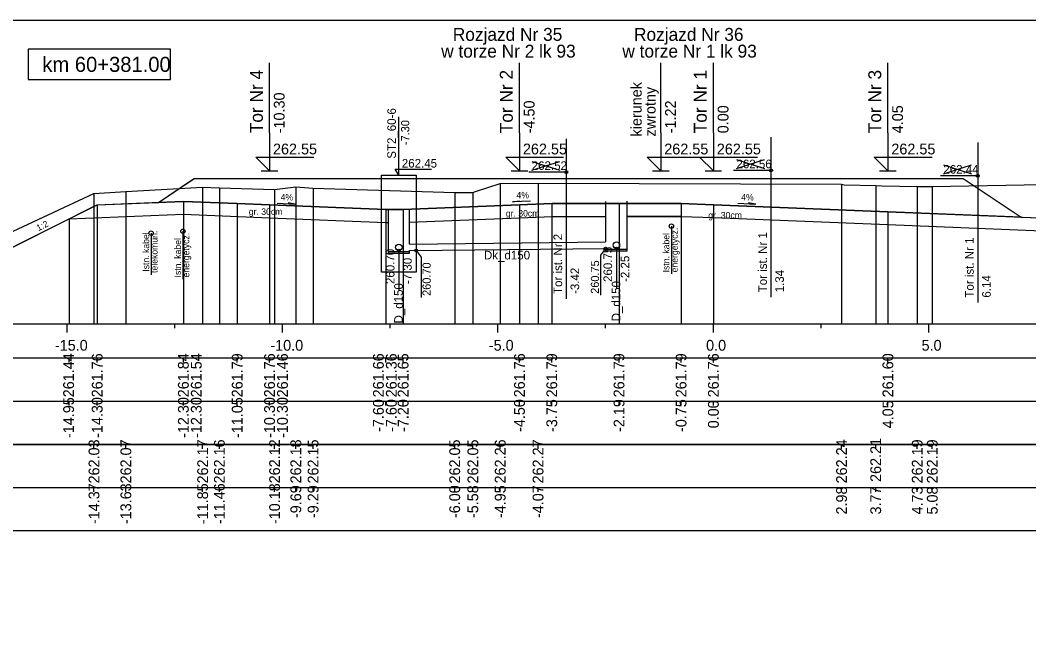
# Model space of a CAD drawing. Extents: x 6516023 to 6560129, y 5513077 to 5529206.
# Drawn here: x 6518359.13 to 6518382.53, y 5514532.41 to 5514546.66 of the extents above; entities that cross this region are included whole.
import ezdxf

# ---------------------------------------------------------------- set-up
doc = ezdxf.new("R2010")
doc.units = 0
for name, color, linetype in [('IR_default', 7, 'Continuous'), ('TOR_PRZEK_P-kable', 7, 'Continuous'), ('TOR_PRZEK_P-komponent', 7, 'Continuous'), ('TOR_PRZEK_P-odwodnienie', 7, 'Continuous'), ('TOR_PRZEK_P-opisy', 7, 'Continuous'), ('TOR_PRZEK_P-tabelka istniejace', 7, 'Continuous'), ('TOR_PRZEK_P-tabelka projektowane', 7, 'Continuous'), ('TOR_PRZEK_P-teren istniejacy', 7, 'Continuous'), ('TOR_PRZEK_P-tory istniejace', 7, 'Continuous'), ('TOR_PRZEK_P-tory projektowane', 7, 'Continuous'), ('TOR_PRZEK_P-uklad odniesienia', 7, 'Continuous'), ('TOR_PRZEK_P-warstwa ochronna I', 7, 'Continuous'), ('TOR_PRZEK_P-warstwa ochronna II', 7, 'Continuous'), ('TOR_RAMKI-ramka+tabelka 1', 7, 'Continuous')]:
    doc.layers.add(name, color=color, linetype=linetype)

msp = doc.modelspace()

# ---------------------------------------------------------------- linework, layer by layer
at = {"layer": 'IR_default'}
msp.add_lwpolyline([(6518358.171, 5514540.999), (6518359.859, 5514541.843), (6518360.043, 5514541.935), (6518360.826, 5514542.326), (6518360.913, 5514542.369), (6518362.191, 5514542.42), (6518362.333, 5514542.426), (6518363.08, 5514542.924), (6518363.163, 5514542.979), (6518366.663, 5514542.979), (6518366.893, 5514542.979), (6518368.963, 5514542.979), (6518369.313, 5514542.979), (6518372.463, 5514542.979), (6518372.563, 5514542.979), (6518373.463, 5514542.979), (6518373.813, 5514542.979), (6518376.963, 5514542.979), (6518377.018, 5514542.979), (6518377.513, 5514542.979), (6518381.013, 5514542.979), (6518382.22, 5514542.174), (6518382.354, 5514542.084), (6518383.442, 5514542.041)], dxfattribs=at)
at = {"layer": 'TOR_PRZEK_P-kable'}
for p, q in [((6518362.165, 5514541.713), (6518362.165, 5514540.739)), ((6518362.903, 5514541.755), (6518362.903, 5514540.645)), ((6518374.238, 5514541.873), (6518374.238, 5514540.763))]:
    msp.add_line(p, q, dxfattribs=at)
for centre in [(6518362.165, 5514541.713), (6518362.903, 5514541.755), (6518374.238, 5514541.873)]:
    msp.add_circle(centre, 0.05, dxfattribs=at)
at = {"layer": 'TOR_PRZEK_P-komponent'}
msp.add_lwpolyline([(6518363.163, 5514542.979), (6518366.663, 5514542.979), (6518368.963, 5514542.979), (6518372.463, 5514542.979), (6518373.463, 5514542.979), (6518376.963, 5514542.979), (6518377.513, 5514542.979), (6518381.013, 5514542.979), (6518382.354, 5514542.084), (6518379.263, 5514542.208), (6518375.213, 5514542.37), (6518374.463, 5514542.4), (6518373.018, 5514542.398), (6518371.463, 5514542.396), (6518370.713, 5514542.366), (6518368.013, 5514542.258), (6518367.613, 5514542.261), (6518364.913, 5514542.369), (6518364.163, 5514542.399), (6518362.913, 5514542.449), (6518362.333, 5514542.426)], close=True, dxfattribs=at)
at = {"layer": 'TOR_PRZEK_P-odwodnienie'}
for p, q in [((6518367.913, 5514543.059), (6518367.913, 5514544.409)), ((6518367.913, 5514543.059), (6518367.83, 5514543.197)), ((6518367.83, 5514543.197), (6518368.67, 5514543.197)), ((6518368.161, 5514541.456), (6518372.713, 5514541.506)), ((6518367.913, 5514541.306), (6518367.913, 5514540.371)), ((6518368.163, 5514541.306), (6518372.713, 5514541.356)), ((6518372.963, 5514541.356), (6518372.963, 5514540.421))]:
    msp.add_line(p, q, dxfattribs=at)
for points in [[(6518367.513, 5514541.305), (6518367.513, 5514543.059), (6518368.313, 5514543.059), (6518368.313, 5514540.806), (6518367.513, 5514540.806), (6518367.513, 5514541.305)], [(6518372.713, 5514541.356), (6518372.713, 5514541.296), (6518373.213, 5514541.296), (6518373.213, 5514542.45)], [(6518372.713, 5514542.446), (6518372.713, 5514541.506)], [(6518367.663, 5514542.261), (6518367.663, 5514541.246), (6518368.163, 5514541.246), (6518368.163, 5514541.306)], [(6518368.163, 5514541.456), (6518368.163, 5514542.264)], [(6518367.663, 5514541.286), (6518368.163, 5514541.286)], [(6518368.313, 5514541.308), (6518368.435, 5514541.154), (6518368.435, 5514540.218)], [(6518372.713, 5514541.356), (6518372.591, 5514541.202), (6518372.591, 5514540.267)], [(6518372.713, 5514541.336), (6518373.213, 5514541.336)]]:
    msp.add_lwpolyline(points, dxfattribs=at)
for centre, radius in [((6518372.963, 5514541.431), 0.075), ((6518367.913, 5514541.381), 0.075), ((6518367.913, 5514541.306), 0.03), ((6518368.313, 5514541.308), 0.03), ((6518372.713, 5514541.356), 0.03), ((6518372.963, 5514541.356), 0.03)]:
    msp.add_circle(centre, radius, dxfattribs=at)
at = {"layer": 'TOR_PRZEK_P-opisy'}
for points in [[(6518370.967, 5514542.454), (6518370.549, 5514542.435), (6518370.717, 5514542.463)], [(6518365.091, 5514542.403), (6518365.509, 5514542.384), (6518365.342, 5514542.412)], [(6518375.78, 5514542.403), (6518376.198, 5514542.384), (6518376.03, 5514542.412)]]:
    msp.add_lwpolyline(points, dxfattribs=at)
at = {"layer": 'TOR_PRZEK_P-tabelka istniejace'}
for p, q in [((6518360.839, 5514536.706), (6518360.839, 5514536.806)), ((6518361.579, 5514536.706), (6518361.579, 5514536.806)), ((6518363.361, 5514536.706), (6518363.361, 5514536.806)), ((6518363.749, 5514536.706), (6518363.749, 5514536.806)), ((6518365.031, 5514536.706), (6518365.031, 5514536.806)), ((6518365.523, 5514536.706), (6518365.523, 5514536.806)), ((6518365.924, 5514536.706), (6518365.924, 5514536.806)), ((6518369.21, 5514536.706), (6518369.21, 5514536.806)), ((6518369.632, 5514536.706), (6518369.632, 5514536.806)), ((6518370.266, 5514536.706), (6518370.266, 5514536.806)), ((6518371.144, 5514536.706), (6518371.144, 5514536.806)), ((6518378.188, 5514536.706), (6518378.188, 5514536.806)), ((6518378.98, 5514536.706), (6518378.98, 5514536.806)), ((6518379.944, 5514536.706), (6518379.944, 5514536.806)), ((6518380.293, 5514536.706), (6518380.293, 5514536.806)), ((6518339.163, 5514535.806), (6518402.963, 5514535.806)), ((6518360.839, 5514535.706), (6518360.839, 5514535.806)), ((6518361.579, 5514535.706), (6518361.579, 5514535.806)), ((6518363.361, 5514535.706), (6518363.361, 5514535.806)), ((6518363.749, 5514535.706), (6518363.749, 5514535.806)), ((6518365.031, 5514535.706), (6518365.031, 5514535.806)), ((6518365.523, 5514535.706), (6518365.523, 5514535.806)), ((6518365.924, 5514535.706), (6518365.924, 5514535.806)), ((6518369.21, 5514535.706), (6518369.21, 5514535.806)), ((6518369.632, 5514535.706), (6518369.632, 5514535.806)), ((6518370.266, 5514535.706), (6518370.266, 5514535.806)), ((6518371.144, 5514535.706), (6518371.144, 5514535.806)), ((6518378.188, 5514535.706), (6518378.188, 5514535.806)), ((6518378.98, 5514535.706), (6518378.98, 5514535.806)), ((6518379.944, 5514535.706), (6518379.944, 5514535.806)), ((6518380.293, 5514535.706), (6518380.293, 5514535.806))]:
    msp.add_line(p, q, dxfattribs=at)
for points in [[(6518361.579, 5514542.679), (6518361.579, 5514539.806), (6518361.579, 5514539.676), (6518361.579, 5514539.606)], [(6518363.361, 5514542.781), (6518363.361, 5514539.806), (6518363.361, 5514539.676), (6518363.361, 5514539.606)], [(6518363.749, 5514542.765), (6518363.749, 5514539.806), (6518363.749, 5514539.676), (6518363.749, 5514539.606)], [(6518365.031, 5514542.726), (6518365.031, 5514539.806), (6518365.031, 5514539.676), (6518365.031, 5514539.606)], [(6518365.523, 5514542.788), (6518365.523, 5514539.806), (6518365.523, 5514539.676), (6518365.523, 5514539.606)], [(6518365.924, 5514542.752), (6518365.924, 5514539.806), (6518365.924, 5514539.676), (6518365.924, 5514539.606)], [(6518369.21, 5514542.653), (6518369.21, 5514539.806), (6518369.21, 5514539.676), (6518369.21, 5514539.606)], [(6518369.632, 5514542.653), (6518369.632, 5514539.806), (6518369.632, 5514539.676), (6518369.632, 5514539.606)], [(6518370.266, 5514542.863), (6518370.266, 5514539.806), (6518370.266, 5514539.676), (6518370.266, 5514539.606)], [(6518371.144, 5514542.874), (6518371.144, 5514539.806), (6518371.144, 5514539.676), (6518371.144, 5514539.606)], [(6518378.188, 5514542.848), (6518378.188, 5514539.806), (6518378.188, 5514539.676), (6518378.188, 5514539.606)], [(6518378.98, 5514542.814), (6518378.98, 5514539.806), (6518378.98, 5514539.676), (6518378.98, 5514539.606)], [(6518379.944, 5514542.792), (6518379.944, 5514539.806), (6518379.944, 5514539.676), (6518379.944, 5514539.606)], [(6518380.293, 5514542.791), (6518380.293, 5514539.806), (6518380.293, 5514539.676), (6518380.293, 5514539.606)], [(6518360.839, 5514542.631), (6518360.839, 5514539.806), (6518360.839, 5514539.676), (6518360.839, 5514539.606)]]:
    msp.add_lwpolyline(points, dxfattribs=at)
msp.add_lwpolyline([(6518339.163, 5514536.806), (6518339.163, 5514534.806), (6518402.963, 5514534.806), (6518402.963, 5514536.806)], close=True, dxfattribs=at)
at = {"layer": 'TOR_PRZEK_P-tabelka projektowane'}
for p, q in [((6518360.261, 5514538.706), (6518360.261, 5514538.806)), ((6518360.913, 5514538.706), (6518360.913, 5514538.806)), ((6518362.913, 5514538.706), (6518362.913, 5514538.806)), ((6518362.913, 5514538.706), (6518362.913, 5514538.806)), ((6518364.163, 5514538.706), (6518364.163, 5514538.806)), ((6518364.913, 5514538.706), (6518364.913, 5514538.806)), ((6518364.913, 5514538.706), (6518364.913, 5514538.806)), ((6518367.613, 5514538.706), (6518367.613, 5514538.806)), ((6518367.613, 5514538.706), (6518367.613, 5514538.806)), ((6518368.013, 5514538.706), (6518368.013, 5514538.806)), ((6518370.713, 5514538.706), (6518370.713, 5514538.806)), ((6518371.463, 5514538.706), (6518371.463, 5514538.806)), ((6518373.023, 5514538.706), (6518373.023, 5514538.806)), ((6518374.463, 5514538.706), (6518374.463, 5514538.806)), ((6518375.213, 5514538.706), (6518375.213, 5514538.806)), ((6518379.263, 5514538.706), (6518379.263, 5514538.806)), ((6518339.163, 5514537.806), (6518402.963, 5514537.806)), ((6518360.261, 5514537.706), (6518360.261, 5514537.806)), ((6518360.913, 5514537.706), (6518360.913, 5514537.806)), ((6518362.913, 5514537.706), (6518362.913, 5514537.806)), ((6518362.913, 5514537.706), (6518362.913, 5514537.806)), ((6518364.163, 5514537.706), (6518364.163, 5514537.806)), ((6518364.913, 5514537.706), (6518364.913, 5514537.806)), ((6518364.913, 5514537.706), (6518364.913, 5514537.806)), ((6518367.613, 5514537.706), (6518367.613, 5514537.806)), ((6518367.613, 5514537.706), (6518367.613, 5514537.806)), ((6518368.013, 5514537.706), (6518368.013, 5514537.806)), ((6518370.713, 5514537.706), (6518370.713, 5514537.806)), ((6518371.463, 5514537.706), (6518371.463, 5514537.806)), ((6518373.023, 5514537.706), (6518373.023, 5514537.806)), ((6518374.463, 5514537.706), (6518374.463, 5514537.806)), ((6518375.213, 5514537.706), (6518375.213, 5514537.806)), ((6518379.263, 5514537.706), (6518379.263, 5514537.806))]:
    msp.add_line(p, q, dxfattribs=at)
for points in [[(6518362.913, 5514542.449), (6518362.913, 5514539.806), (6518362.913, 5514539.676), (6518362.913, 5514539.606)], [(6518360.913, 5514542.369), (6518360.913, 5514539.806), (6518360.913, 5514539.676), (6518360.913, 5514539.606)], [(6518364.163, 5514542.399), (6518364.163, 5514539.806), (6518364.163, 5514539.676), (6518364.163, 5514539.606)], [(6518364.913, 5514542.369), (6518364.913, 5514539.806), (6518364.913, 5514539.676), (6518364.913, 5514539.606)], [(6518367.613, 5514542.261), (6518367.613, 5514539.806), (6518367.613, 5514539.676), (6518367.613, 5514539.606)], [(6518368.013, 5514542.258), (6518368.013, 5514539.806), (6518368.013, 5514539.676), (6518368.013, 5514539.606)], [(6518370.713, 5514542.366), (6518370.713, 5514539.806), (6518370.713, 5514539.676), (6518370.713, 5514539.606)], [(6518371.463, 5514542.396), (6518371.463, 5514539.806), (6518371.463, 5514539.676), (6518371.463, 5514539.606)], [(6518373.023, 5514542.398), (6518373.023, 5514539.806), (6518373.023, 5514539.676), (6518373.023, 5514539.606)], [(6518374.463, 5514542.4), (6518374.463, 5514539.806), (6518374.463, 5514539.676), (6518374.463, 5514539.606)], [(6518375.213, 5514542.37), (6518375.213, 5514539.806), (6518375.213, 5514539.676), (6518375.213, 5514539.606)], [(6518379.263, 5514542.208), (6518379.263, 5514539.806), (6518379.263, 5514539.676), (6518379.263, 5514539.606)], [(6518360.261, 5514542.043), (6518360.261, 5514539.806), (6518360.261, 5514539.676), (6518360.261, 5514539.606)], [(6518362.913, 5514542.149), (6518362.913, 5514539.806), (6518362.913, 5514539.676), (6518362.913, 5514539.606)], [(6518364.913, 5514542.069), (6518364.913, 5514539.806), (6518364.913, 5514539.676), (6518364.913, 5514539.606)], [(6518367.613, 5514541.961), (6518367.613, 5514539.806), (6518367.613, 5514539.676), (6518367.613, 5514539.606)]]:
    msp.add_lwpolyline(points, dxfattribs=at)
msp.add_lwpolyline([(6518339.163, 5514538.806), (6518339.163, 5514536.806), (6518402.963, 5514536.806), (6518402.963, 5514538.806)], close=True, dxfattribs=at)
at = {"layer": 'TOR_PRZEK_P-teren istniejacy'}
msp.add_lwpolyline([(6518358.961, 5514541.755), (6518360.839, 5514542.631), (6518361.579, 5514542.679), (6518363.361, 5514542.781), (6518363.749, 5514542.765), (6518365.031, 5514542.726), (6518365.523, 5514542.788), (6518365.924, 5514542.752), (6518369.21, 5514542.653), (6518369.632, 5514542.653), (6518369.69, 5514542.678), (6518370.266, 5514542.863), (6518371.144, 5514542.874), (6518378.188, 5514542.848), (6518378.247, 5514542.834), (6518378.98, 5514542.814), (6518379.122, 5514542.812), (6518379.944, 5514542.792), (6518380.293, 5514542.791), (6518382.849, 5514542.838)], dxfattribs=at)
at = {"layer": 'TOR_PRZEK_P-tory istniejace'}
for p, q in [((6518371.797, 5514543.903), (6518371.797, 5514540.183)), ((6518376.548, 5514543.943), (6518376.548, 5514540.222)), ((6518381.349, 5514543.819), (6518381.349, 5514540.098)), ((6518370.998, 5514543.175), (6518371.65, 5514543.378)), ((6518370.998, 5514543.378), (6518371.65, 5514543.175)), ((6518375.749, 5514543.215), (6518376.401, 5514543.417)), ((6518375.749, 5514543.417), (6518376.401, 5514543.215)), ((6518371.798, 5514543.128), (6518370.932, 5514543.128)), ((6518376.549, 5514543.167), (6518375.683, 5514543.167)), ((6518380.55, 5514543.09), (6518381.202, 5514543.293)), ((6518380.55, 5514543.293), (6518381.202, 5514543.09)), ((6518381.35, 5514543.043), (6518380.484, 5514543.043))]:
    msp.add_line(p, q, dxfattribs=at)
for centre in [(6518371.798, 5514543.128), (6518376.549, 5514543.167), (6518381.35, 5514543.043)]:
    msp.add_circle(centre, 0.035, dxfattribs=at)
at = {"layer": 'TOR_PRZEK_P-tory projektowane'}
for p, q in [((6518364.913, 5514544.037), (6518364.913, 5514545.669)), ((6518370.713, 5514544.037), (6518370.713, 5514545.669)), ((6518373.993, 5514544.037), (6518373.993, 5514545.669)), ((6518375.213, 5514544.037), (6518375.213, 5514545.669)), ((6518379.263, 5514544.036), (6518379.263, 5514545.668)), ((6518364.913, 5514544.037), (6518364.913, 5514543.159)), ((6518370.713, 5514544.037), (6518370.713, 5514543.159)), ((6518373.993, 5514544.037), (6518373.993, 5514543.159)), ((6518375.213, 5514544.037), (6518375.213, 5514543.159)), ((6518379.263, 5514544.036), (6518379.263, 5514543.159)), ((6518364.913, 5514543.159), (6518364.594, 5514543.478)), ((6518364.594, 5514543.478), (6518365.938, 5514543.478)), ((6518370.713, 5514543.159), (6518370.394, 5514543.478)), ((6518370.394, 5514543.478), (6518371.738, 5514543.478)), ((6518373.993, 5514543.159), (6518373.674, 5514543.478)), ((6518373.674, 5514543.478), (6518375.018, 5514543.478)), ((6518375.213, 5514543.159), (6518374.894, 5514543.478)), ((6518374.894, 5514543.478), (6518376.238, 5514543.478)), ((6518379.263, 5514543.159), (6518378.944, 5514543.478)), ((6518378.944, 5514543.478), (6518380.288, 5514543.478)), ((6518364.721, 5514543.159), (6518365.105, 5514543.159)), ((6518370.521, 5514543.159), (6518370.905, 5514543.159)), ((6518373.801, 5514543.159), (6518374.185, 5514543.159)), ((6518375.021, 5514543.159), (6518375.405, 5514543.159)), ((6518379.071, 5514543.159), (6518379.455, 5514543.159))]:
    msp.add_line(p, q, dxfattribs=at)
at = {"layer": 'TOR_PRZEK_P-uklad odniesienia'}
for p, q in [((6518342.963, 5514539.606), (6518402.963, 5514539.606)), ((6518360.213, 5514539.406), (6518360.213, 5514539.606)), ((6518362.713, 5514539.506), (6518362.713, 5514539.606)), ((6518365.213, 5514539.406), (6518365.213, 5514539.606)), ((6518367.713, 5514539.506), (6518367.713, 5514539.606)), ((6518370.213, 5514539.406), (6518370.213, 5514539.606)), ((6518372.713, 5514539.506), (6518372.713, 5514539.606)), ((6518375.213, 5514539.406), (6518375.213, 5514539.606)), ((6518377.713, 5514539.506), (6518377.713, 5514539.606)), ((6518380.213, 5514539.406), (6518380.213, 5514539.606))]:
    msp.add_line(p, q, dxfattribs=at)
msp.add_lwpolyline([(6518362.613, 5514545.98), (6518359.313, 5514545.98), (6518359.313, 5514545.28), (6518362.613, 5514545.28)], close=True, dxfattribs=at)
at = {"layer": 'TOR_PRZEK_P-warstwa ochronna I'}
for points in [[(6518360.261, 5514542.043), (6518362.913, 5514542.149), (6518364.913, 5514542.069), (6518367.613, 5514541.961), (6518367.663, 5514541.961)], [(6518368.163, 5514541.964), (6518370.713, 5514542.066), (6518371.476, 5514542.096), (6518372.713, 5514542.098)], [(6518374.451, 5514542.101), (6518373.213, 5514542.099), (6518374.463, 5514542.1), (6518375.213, 5514542.07), (6518379.263, 5514541.908), (6518384.156, 5514541.712)]]:
    msp.add_lwpolyline(points, dxfattribs=at)
at = {"layer": 'TOR_PRZEK_P-warstwa ochronna II'}
msp.add_lwpolyline([(6518357.077, 5514541.461), (6518357.771, 5514540.999), (6518358.171, 5514540.999), (6518360.913, 5514542.369), (6518362.913, 5514542.449), (6518364.163, 5514542.399), (6518364.913, 5514542.369), (6518367.613, 5514542.261), (6518368.013, 5514542.258), (6518370.713, 5514542.366), (6518371.463, 5514542.396), (6518373.023, 5514542.398), (6518374.463, 5514542.4), (6518375.213, 5514542.37), (6518379.263, 5514542.208), (6518383.563, 5514542.036), (6518385.281, 5514541.098), (6518385.681, 5514541.098), (6518386.446, 5514541.608), (6518390.943, 5514541.778)], dxfattribs=at)
at = {"layer": 'TOR_RAMKI-ramka+tabelka 1'}
msp.add_lwpolyline([(6518269.513, 5514546.656), (6518517.013, 5514546.656), (6518517.013, 5514518.156), (6518269.513, 5514518.156)], close=True, dxfattribs=at)

# ---------------------------------------------------------------- texts
at = {"layer": 'TOR_PRZEK_P-kable'}
for s, height, p in [('Istn. kabel', 0.14999, (6518362.12, 5514540.815)), ('telekomun.', 0.15, (6518362.314, 5514540.787)), ('energetycz.', 0.14999, (6518374.387, 5514540.8)), ('Istn. kabel', 0.14999, (6518362.858, 5514540.681)), ('energetycz.', 0.14999, (6518363.052, 5514540.681)), ('Istn. kabel', 0.14999, (6518374.193, 5514540.8))]:
    msp.add_text(s, height=height, rotation=90.0511, dxfattribs=at).set_placement(p)
at = {"layer": 'TOR_PRZEK_P-odwodnienie'}
for s, height, rotation, p in [('ST2_60-6', 0.2, 90, (6518367.846, 5514543.438)), ('-7.30', 0.19, 90, (6518368.156, 5514543.757)), ('260.70', 0.2, 90, (6518367.813, 5514540.528)), ('Dk_d150', 0.2, 360, (6518369.889, 5514541.1)), ('260.75', 0.2, 90, (6518372.863, 5514540.578)), ('-7.30', 0.2, 90, (6518368.213, 5514540.528)), ('260.70', 0.19, 90, (6518368.653, 5514540.254)), ('260.75', 0.19, 90, (6518372.56, 5514540.302)), ('-2.25', 0.2, 90, (6518373.263, 5514540.578)), ('D_d150', 0.2, 90, (6518373.055, 5514539.663)), ('D_d150', 0.2, 90, (6518368.005, 5514539.613))]:
    msp.add_text(s, height=height, rotation=rotation, dxfattribs=at).set_placement(p)
msp.add_text('262.45', height=0.2, dxfattribs=at).set_placement((6518367.983, 5514543.233))
at = {"layer": 'TOR_PRZEK_P-opisy'}
for s, rotation, p in [('4%', 0.1515, (6518370.644, 5514542.519)), ('4%', 359.8485, (6518365.171, 5514542.469)), ('4%', 359.8485, (6518375.859, 5514542.469)), ('1:2', 27.0701, (6518359.55, 5514541.753))]:
    msp.add_text(s, height=0.15, rotation=rotation, dxfattribs=at).set_placement(p)
at = {"layer": 'TOR_PRZEK_P-tabelka istniejace'}
for s, p in [('262.03', (6518360.964, 5514535.898)), ('262.07', (6518361.704, 5514535.898)), ('262.17', (6518363.486, 5514535.898)), ('262.16', (6518363.874, 5514535.898)), ('262.12', (6518365.156, 5514535.9)), ('262.18', (6518365.648, 5514535.898)), ('262.15', (6518366.049, 5514535.897)), ('262.05', (6518369.335, 5514535.897)), ('262.05', (6518369.757, 5514535.897)), ('262.26', (6518370.391, 5514535.898)), ('262.27', (6518371.269, 5514535.898)), ('262.24', (6518378.313, 5514535.899)), ('262.21', (6518379.105, 5514535.933)), ('262.19', (6518380.069, 5514535.898)), ('262.19', (6518380.418, 5514535.898)), ('-14.37', (6518360.964, 5514534.955)), ('-13.63', (6518361.704, 5514534.954)), ('-11.85', (6518363.486, 5514534.953)), ('-11.46', (6518363.874, 5514534.954)), ('-10.18', (6518365.156, 5514534.954)), ('-9.69', (6518365.648, 5514535.094)), ('-9.29', (6518366.049, 5514535.094)), ('-6.00', (6518369.335, 5514535.094)), ('-5.58', (6518369.757, 5514535.094)), ('-4.95', (6518370.391, 5514535.093)), ('-4.07', (6518371.269, 5514535.094)), ('2.98', (6518378.313, 5514535.177)), ('3.77', (6518379.105, 5514535.178)), ('4.73', (6518380.069, 5514535.178)), ('5.08', (6518380.418, 5514535.177))]:
    msp.add_text(s, height=0.25, rotation=90, dxfattribs=at).set_placement(p)
at = {"layer": 'TOR_PRZEK_P-tabelka projektowane'}
for s, p in [('261.44', (6518360.375, 5514537.899)), ('261.76', (6518361.038, 5514537.898)), ('261.84', (6518363.038, 5514537.899)), ('261.54', (6518363.338, 5514537.899)), ('261.79', (6518364.288, 5514537.898)), ('261.76', (6518365.038, 5514537.898)), ('261.46', (6518365.338, 5514537.898)), ('261.66', (6518367.564, 5514537.898)), ('261.36', (6518367.864, 5514537.898)), ('261.65', (6518368.138, 5514537.897)), ('261.76', (6518370.838, 5514537.898)), ('261.79', (6518371.588, 5514537.898)), ('261.79', (6518373.148, 5514537.898)), ('261.79', (6518374.588, 5514537.898)), ('261.76', (6518375.338, 5514537.898)), ('261.60', (6518379.388, 5514537.898)), ('-14.95', (6518360.375, 5514536.953)), ('-14.30', (6518361.038, 5514536.955)), ('-12.30', (6518363.038, 5514536.955)), ('-12.30', (6518363.338, 5514536.955)), ('-11.05', (6518364.288, 5514536.953)), ('-10.30', (6518365.038, 5514536.955)), ('-10.30', (6518365.338, 5514536.955)), ('-7.60', (6518367.564, 5514537.094)), ('-7.60', (6518367.864, 5514537.094)), ('-7.20', (6518368.138, 5514537.094)), ('-4.50', (6518370.838, 5514537.094)), ('-3.75', (6518371.588, 5514537.093)), ('-2.19', (6518373.148, 5514537.094)), ('-0.75', (6518374.588, 5514537.093)), ('0.00', (6518375.338, 5514537.178)), ('4.05', (6518379.388, 5514537.177))]:
    msp.add_text(s, height=0.25, rotation=90, dxfattribs=at).set_placement(p)
at = {"layer": 'TOR_PRZEK_P-tory istniejace'}
for s, p in [('262.52', (6518370.998, 5514543.178)), ('262.56', (6518375.749, 5514543.217)), ('262.44', (6518380.55, 5514543.093))]:
    msp.add_text(s, height=0.2, dxfattribs=at).set_placement(p)
for s, rotation, p in [('Tor ist. Nr 1', 90.0511, (6518376.455, 5514540.337)), ('Tor ist. Nr 2', 90.0511, (6518371.704, 5514540.298)), ('Tor ist. Nr 1', 90.0511, (6518381.256, 5514540.213)), ('-3.42', 90, (6518372.098, 5514540.298)), ('1.34', 90, (6518376.849, 5514540.337)), ('6.14', 90, (6518381.65, 5514540.213))]:
    msp.add_text(s, height=0.2, rotation=rotation, dxfattribs=at).set_placement(p)
at = {"layer": 'TOR_PRZEK_P-tory projektowane'}
for s, height, rotation, p in [('Rozjazd Nr 35', 0.3, 360, (6518369.166, 5514546.176)), ('Rozjazd Nr 36', 0.3, 360, (6518373.371, 5514546.176)), ('w torze Nr 2 lk 93', 0.3, 360, (6518368.896, 5514545.787)), ('w torze Nr 1 lk 93', 0.3, 360, (6518373.1, 5514545.787)), ('Tor Nr 4', 0.3, 90, (6518364.758, 5514544.031)), ('Tor Nr 2', 0.3, 90, (6518370.558, 5514544.03)), ('Tor Nr 1', 0.3, 90, (6518375.058, 5514544.03)), ('Tor Nr 3', 0.3, 90, (6518379.108, 5514544.03)), ('kierunek', 0.25, 90, (6518373.549, 5514543.955)), ('zwrotny', 0.25, 90, (6518373.872, 5514543.955)), ('-10.30', 0.25, 90, (6518365.263, 5514544.029)), ('-4.50', 0.25, 90, (6518371.063, 5514544.029)), ('-1.22', 0.25, 90, (6518374.343, 5514544.029)), ('0.00', 0.25, 90, (6518375.563, 5514544.029)), ('4.05', 0.25, 90, (6518379.613, 5514544.029))]:
    msp.add_text(s, height=height, rotation=rotation, dxfattribs=at).set_placement(p)
for p in [(6518364.993, 5514543.539), (6518370.793, 5514543.539), (6518374.073, 5514543.539), (6518375.293, 5514543.539), (6518379.343, 5514543.539)]:
    msp.add_text('262.55', height=0.25, dxfattribs=at).set_placement(p)
at = {"layer": 'TOR_PRZEK_P-uklad odniesienia'}
for s, height, p in [('km 60+381.00', 0.35, (6518359.641, 5514545.455)), ('-15.0', 0.25, (6518359.932, 5514538.981)), ('-10.0', 0.25, (6518364.932, 5514538.981)), ('-5.0', 0.25, (6518370.002, 5514538.981)), ('0.0', 0.25, (6518375.044, 5514538.981)), ('5.0', 0.25, (6518380.044, 5514538.981))]:
    msp.add_text(s, height=height, dxfattribs=at).set_placement(p)
at = {"layer": 'TOR_PRZEK_P-warstwa ochronna I'}
for p in [(6518364.431, 5514542.136), (6518370.396, 5514542.096), (6518375.095, 5514542.052)]:
    msp.add_text('gr. 30cm', height=0.15, dxfattribs=at).set_placement(p)

doc.saveas('drawing.dxf')
